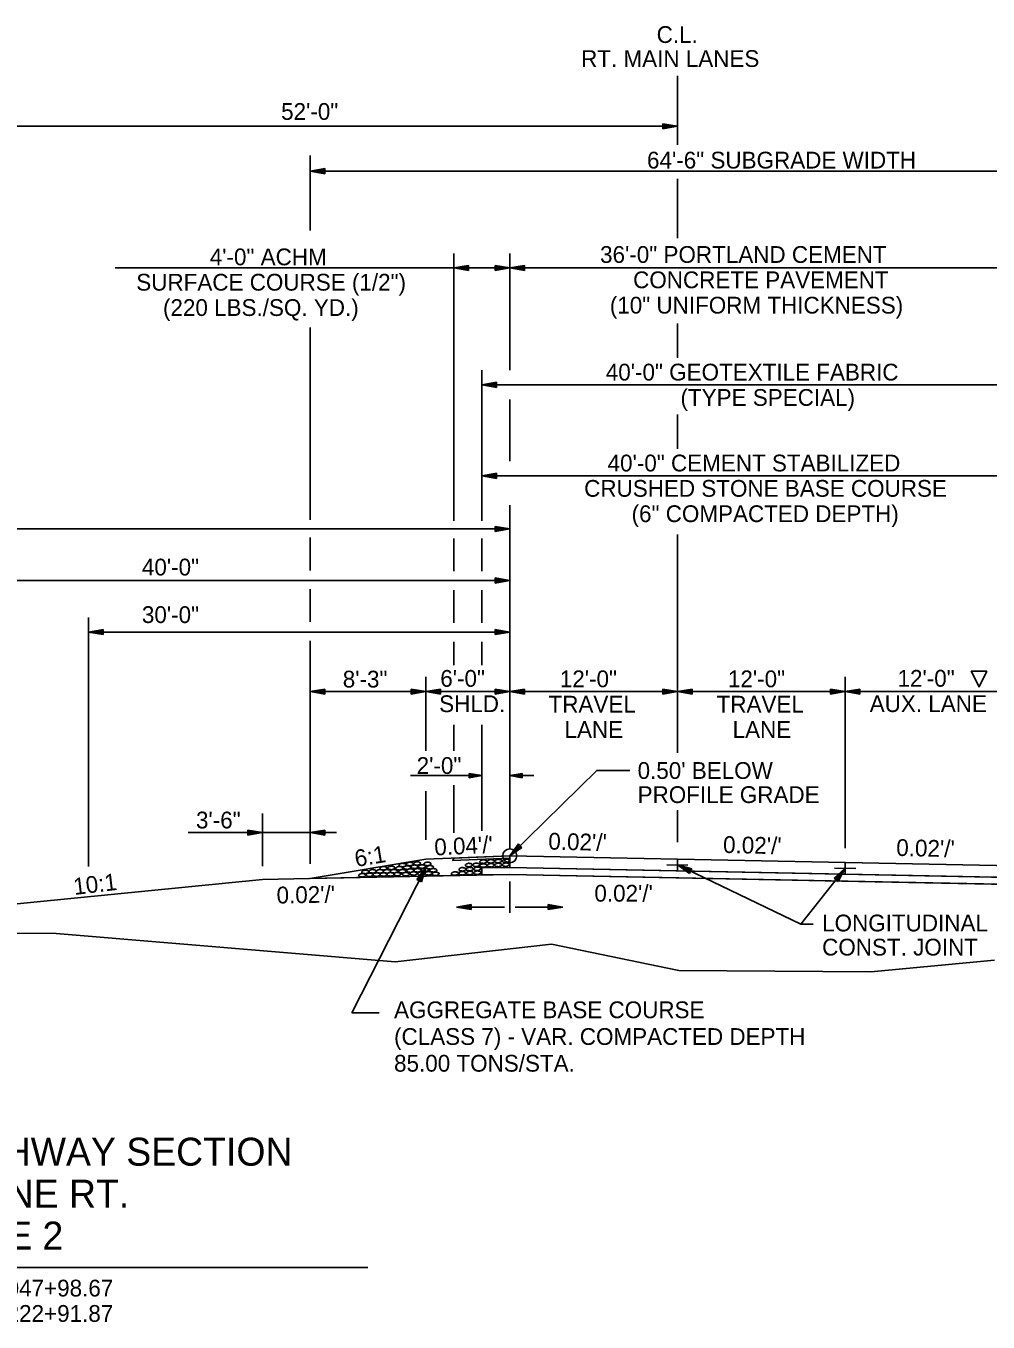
# Model space of a CAD drawing. Extents: x 1734743 to 1735935, y 759845 to 763831.
# Drawn here: x 1735753.6 to 1735822.4, y 760376.2 to 760468.9 of the extents above; entities that cross this region are included whole.
import ezdxf

# ---------------------------------------------------------------- set-up
doc = ezdxf.new("R2010")
doc.units = 0
for name, color, linetype in [('1', 7, 'Continuous'), ('10', 7, 'Continuous'), ('19', 7, 'Continuous'), ('8', 7, 'Continuous'), ('Level 1', 7, 'Continuous'), ('R_Draft', 7, 'Continuous'), ('R_Prop Surface', 7, 'Continuous')]:
    doc.layers.add(name, color=color, linetype=linetype)

# ---------------------------------------------------------------- blocks, each defined once
blk = doc.blocks.new('TM')
at = {"layer": '8'}
for p, q in [((-120.309, 21.181), (-119.787, -20.829)), ((0, 0), (-120.309, 21.181)), ((-31.382, 2.945), (-120.176, 10.512)), ((-119.787, -20.829), (0, 0)), ((-119.911, -10.826), (-31.307, -3.057))]:
    blk.add_line(p, q, dxfattribs=at)
blk = doc.blocks.new('ROCKS')
at = {"layer": '1'}
blk.add_spline([(0.013, 0.06), (0.053, 0.053), (0.107, 0.033), (0.133, 0.013), (0.133, -0.007), (0.12, -0.033), (0.107, -0.04), (0.073, -0.053), (0.033, -0.067), (0.013, -0.067), (-0.02, -0.06), (-0.06, -0.053), (-0.087, -0.047), (-0.113, -0.02), (-0.113, -0.007), (-0.107, 0.02), (-0.087, 0.033), (-0.067, 0.047), (-0.033, 0.053), (-0.02, 0.06), (0.013, 0.06)], degree=3, dxfattribs=at)

msp = doc.modelspace()

# ---------------------------------------------------------------- linework, layer by layer
at = {"layer": '10'}
msp.add_lwpolyline([(1735822.362, 760422.737), (1735821.8, 760421.612), (1735821.237, 760422.737)], close=True, dxfattribs=at)
at = {"layer": '19'}
for p, q in [((1735800.232, 760460.393), (1735800.232, 760465.32)), ((1735800.232, 760461.713), (1735748.233, 760461.713)), ((1735799.182, 760461.896), (1735799.182, 760461.529)), ((1735800.232, 760461.713), (1735799.182, 760461.896)), ((1735799.952, 760461.739), (1735799.182, 760461.8)), ((1735799.182, 760461.529), (1735800.232, 760461.713)), ((1735799.182, 760461.616), (1735799.952, 760461.686)), ((1735773.957, 760454.265), (1735773.957, 760459.624)), ((1735775.007, 760458.688), (1735773.957, 760458.504)), ((1735773.957, 760458.504), (1735838.501, 760458.504)), ((1735773.957, 760458.504), (1735775.007, 760458.32)), ((1735775.007, 760458.591), (1735774.237, 760458.53)), ((1735774.237, 760458.478), (1735775.007, 760458.408)), ((1735775.007, 760458.32), (1735775.007, 760458.688)), ((1735800.232, 760453.712), (1735800.232, 760457.961)), ((1735784.236, 760433.492), (1735784.236, 760452.621)), ((1735788.232, 760444.262), (1735788.232, 760452.621)), ((1735760.017, 760451.576), (1735784.236, 760451.576)), ((1735785.286, 760451.759), (1735784.236, 760451.576)), ((1735788.232, 760451.576), (1735784.236, 760451.576)), ((1735784.236, 760451.576), (1735785.286, 760451.392)), ((1735785.286, 760451.663), (1735784.516, 760451.602)), ((1735784.516, 760451.549), (1735785.286, 760451.479)), ((1735785.286, 760451.392), (1735785.286, 760451.759)), ((1735787.183, 760451.759), (1735787.183, 760451.392)), ((1735788.233, 760451.576), (1735787.183, 760451.759)), ((1735787.953, 760451.602), (1735787.183, 760451.663)), ((1735787.183, 760451.392), (1735788.233, 760451.576)), ((1735787.183, 760451.479), (1735787.953, 760451.549)), ((1735789.282, 760451.759), (1735788.232, 760451.576)), ((1735788.232, 760451.576), (1735824.232, 760451.576)), ((1735788.232, 760451.576), (1735789.282, 760451.392)), ((1735789.282, 760451.663), (1735788.512, 760451.602)), ((1735788.512, 760451.549), (1735789.282, 760451.479)), ((1735789.282, 760451.392), (1735789.282, 760451.759)), ((1735773.957, 760433.566), (1735773.957, 760447.311)), ((1735800.232, 760445.156), (1735800.232, 760447.61)), ((1735786.233, 760433.496), (1735786.233, 760444.266)), ((1735787.283, 760443.4), (1735786.233, 760443.216)), ((1735786.233, 760443.216), (1735826.232, 760443.216)), ((1735786.233, 760443.216), (1735787.283, 760443.032)), ((1735787.283, 760443.304), (1735786.513, 760443.243)), ((1735786.513, 760443.19), (1735787.283, 760443.12)), ((1735787.283, 760443.032), (1735787.283, 760443.4)), ((1735788.232, 760437.76), (1735788.232, 760442.17)), ((1735800.232, 760438.648), (1735800.232, 760441.103)), ((1735787.283, 760436.898), (1735786.233, 760436.714)), ((1735786.233, 760436.714), (1735826.232, 760436.714)), ((1735786.233, 760436.714), (1735787.283, 760436.531)), ((1735787.283, 760436.802), (1735786.513, 760436.741)), ((1735786.513, 760436.688), (1735787.283, 760436.618)), ((1735787.283, 760436.531), (1735787.283, 760436.898)), ((1735788.232, 760423.285), (1735788.232, 760434.619)), ((1735788.232, 760425.535), (1735788.232, 760433.567)), ((1735708.232, 760432.908), (1735788.232, 760432.908)), ((1735787.182, 760433.092), (1735787.182, 760432.724)), ((1735788.232, 760432.908), (1735787.182, 760433.092)), ((1735787.952, 760432.934), (1735787.182, 760432.996)), ((1735787.182, 760432.724), (1735788.232, 760432.908)), ((1735787.182, 760432.812), (1735787.952, 760432.882)), ((1735800.232, 760416.897), (1735800.232, 760432.523)), ((1735773.957, 760429.949), (1735773.957, 760432.288)), ((1735784.236, 760429.881), (1735784.236, 760432.22)), ((1735786.233, 760429.881), (1735786.233, 760432.22)), ((1735748.232, 760429.221), (1735788.232, 760429.221)), ((1735787.182, 760429.405), (1735787.182, 760429.038)), ((1735788.232, 760429.221), (1735787.182, 760429.405)), ((1735787.952, 760429.248), (1735787.182, 760429.309)), ((1735787.182, 760429.038), (1735788.232, 760429.221)), ((1735787.182, 760429.125), (1735787.952, 760429.195)), ((1735773.957, 760426.262), (1735773.957, 760428.601)), ((1735784.236, 760426.194), (1735784.236, 760428.533)), ((1735786.233, 760426.194), (1735786.233, 760428.533)), ((1735758.107, 760408.779), (1735758.107, 760426.581)), ((1735759.157, 760425.718), (1735758.107, 760425.535)), ((1735758.107, 760425.535), (1735759.157, 760425.351)), ((1735758.107, 760425.535), (1735788.232, 760425.535)), ((1735759.157, 760425.622), (1735758.387, 760425.561)), ((1735758.387, 760425.509), (1735759.157, 760425.438)), ((1735759.157, 760425.351), (1735759.157, 760425.718)), ((1735787.182, 760425.719), (1735787.182, 760425.351)), ((1735788.232, 760425.535), (1735787.182, 760425.719)), ((1735787.952, 760425.561), (1735787.182, 760425.622)), ((1735787.182, 760425.351), (1735788.232, 760425.535)), ((1735787.182, 760425.439), (1735787.952, 760425.509)), ((1735788.232, 760410.037), (1735788.232, 760425.535)), ((1735773.957, 760408.971), (1735773.957, 760424.915)), ((1735784.236, 760423.159), (1735784.236, 760424.847)), ((1735786.233, 760423.159), (1735786.233, 760424.847)), ((1735782.232, 760417.051), (1735782.232, 760422.325)), ((1735812.232, 760410.082), (1735812.232, 760422.325)), ((1735775.007, 760421.459), (1735773.957, 760421.275)), ((1735773.957, 760421.275), (1735782.232, 760421.275)), ((1735773.957, 760421.275), (1735775.007, 760421.091)), ((1735775.007, 760421.363), (1735774.237, 760421.302)), ((1735774.237, 760421.249), (1735775.007, 760421.179)), ((1735775.007, 760421.091), (1735775.007, 760421.459)), ((1735781.182, 760421.459), (1735781.182, 760421.092)), ((1735782.232, 760421.275), (1735781.182, 760421.459)), ((1735781.952, 760421.302), (1735781.182, 760421.363)), ((1735781.182, 760421.092), (1735782.232, 760421.275)), ((1735781.182, 760421.179), (1735781.952, 760421.249)), ((1735783.282, 760421.459), (1735782.232, 760421.275)), ((1735788.232, 760421.275), (1735782.232, 760421.275)), ((1735782.232, 760421.275), (1735783.282, 760421.091)), ((1735783.282, 760421.363), (1735782.512, 760421.302)), ((1735782.512, 760421.249), (1735783.282, 760421.179)), ((1735783.282, 760421.091), (1735783.282, 760421.459)), ((1735787.182, 760421.459), (1735787.182, 760421.092)), ((1735788.232, 760421.275), (1735787.182, 760421.459)), ((1735787.952, 760421.302), (1735787.182, 760421.363)), ((1735787.182, 760421.092), (1735788.232, 760421.275)), ((1735787.182, 760421.179), (1735787.952, 760421.249)), ((1735789.282, 760421.459), (1735788.232, 760421.275)), ((1735800.232, 760421.275), (1735788.232, 760421.275)), ((1735788.232, 760421.275), (1735789.282, 760421.091)), ((1735789.282, 760421.363), (1735788.512, 760421.302)), ((1735788.512, 760421.249), (1735789.282, 760421.179)), ((1735789.282, 760421.091), (1735789.282, 760421.459)), ((1735799.182, 760421.459), (1735799.182, 760421.092)), ((1735800.232, 760421.275), (1735799.182, 760421.459)), ((1735799.952, 760421.302), (1735799.182, 760421.363)), ((1735799.182, 760421.092), (1735800.232, 760421.275)), ((1735799.182, 760421.179), (1735799.952, 760421.249)), ((1735801.282, 760421.459), (1735800.232, 760421.275)), ((1735824.232, 760421.275), (1735800.232, 760421.275)), ((1735800.232, 760421.275), (1735801.282, 760421.091)), ((1735801.282, 760421.363), (1735800.512, 760421.302)), ((1735800.512, 760421.249), (1735801.282, 760421.179)), ((1735801.282, 760421.091), (1735801.282, 760421.459)), ((1735811.182, 760421.459), (1735811.182, 760421.092)), ((1735812.232, 760421.275), (1735811.182, 760421.459)), ((1735811.952, 760421.302), (1735811.182, 760421.363)), ((1735811.182, 760421.092), (1735812.232, 760421.275)), ((1735811.182, 760421.179), (1735811.952, 760421.249)), ((1735813.282, 760421.459), (1735812.232, 760421.275)), ((1735812.232, 760421.275), (1735813.282, 760421.091)), ((1735813.282, 760421.363), (1735812.512, 760421.302)), ((1735812.512, 760421.249), (1735813.282, 760421.179)), ((1735813.282, 760421.091), (1735813.282, 760421.459)), ((1735784.236, 760417.034), (1735784.236, 760418.905)), ((1735786.233, 760411.327), (1735786.233, 760418.905)), ((1735788.232, 760412.997), (1735788.232, 760418.261)), ((1735781.124, 760415.272), (1735786.233, 760415.272)), ((1735785.338, 760415.429), (1735785.338, 760415.116)), ((1735786.233, 760415.272), (1735785.338, 760415.429)), ((1735785.994, 760415.294), (1735785.338, 760415.347)), ((1735785.338, 760415.116), (1735786.233, 760415.272)), ((1735785.338, 760415.19), (1735785.994, 760415.25)), ((1735789.127, 760415.43), (1735788.232, 760415.273)), ((1735788.232, 760415.273), (1735789.127, 760415.117)), ((1735788.232, 760415.273), (1735789.95, 760415.272)), ((1735789.127, 760415.355), (1735788.471, 760415.296)), ((1735788.471, 760415.251), (1735789.127, 760415.199)), ((1735789.127, 760415.117), (1735789.127, 760415.43)), ((1735782.232, 760410.683), (1735782.232, 760414.154)), ((1735784.236, 760411.187), (1735784.236, 760414.58)), ((1735770.547, 760408.8), (1735770.547, 760412.567)), ((1735800.232, 760410.508), (1735800.232, 760412.805)), ((1735765.238, 760411.197), (1735775.844, 760411.197)), ((1735769.498, 760411.381), (1735769.498, 760411.014)), ((1735770.548, 760411.197), (1735769.498, 760411.381)), ((1735770.268, 760411.224), (1735769.498, 760411.285)), ((1735769.498, 760411.014), (1735770.548, 760411.197)), ((1735769.498, 760411.101), (1735770.268, 760411.171)), ((1735775.007, 760411.381), (1735773.957, 760411.197)), ((1735773.957, 760411.197), (1735775.007, 760411.014)), ((1735775.007, 760411.285), (1735774.237, 760411.224)), ((1735774.237, 760411.171), (1735775.007, 760411.101)), ((1735775.007, 760411.014), (1735775.007, 760411.381)), ((1735788.232, 760409.537), (1735788.854, 760410.403)), ((1735789.107, 760410.141), (1735788.232, 760409.537)), ((1735788.416, 760409.747), (1735788.915, 760410.333)), ((1735789.046, 760410.202), (1735788.451, 760409.712)), ((1735788.854, 760410.403), (1735789.107, 760410.141)), ((1735782.232, 760409.297), (1735773.957, 760407.918)), ((1735788.232, 760409.537), (1735782.232, 760409.297)), ((1735788.232, 760409.537), (1735782.232, 760409.297)), ((1735788.232, 760409.371), (1735784.151, 760409.207)), ((1735788.232, 760409.537), (1735824.232, 760408.817)), ((1735788.232, 760409.537), (1735788.232, 760408.704)), ((1735776.925, 760398.317), (1735782.223, 760408.701)), ((1735781.585, 760407.851), (1735782.223, 760408.701)), ((1735781.662, 760407.812), (1735782.071, 760408.466)), ((1735782.116, 760408.444), (1735781.828, 760407.73)), ((1735782.223, 760408.701), (1735781.909, 760407.683)), ((1735788.232, 760408.704), (1735786.233, 760408.664)), ((1735786.233, 760408.664), (1735786.233, 760408.164)), ((1735788.232, 760408.704), (1735824.232, 760407.984)), ((1735801.097, 760408.267), (1735800.232, 760408.886)), ((1735800.232, 760408.886), (1735801.258, 760408.595)), ((1735801.134, 760408.346), (1735800.471, 760408.739)), ((1735800.492, 760408.784), (1735801.213, 760408.514)), ((1735801.258, 760408.595), (1735801.097, 760408.267)), ((1735811.439, 760407.937), (1735812.232, 760408.645)), ((1735811.508, 760407.884), (1735812.037, 760408.444)), ((1735812.076, 760408.413), (1735811.654, 760407.77)), ((1735812.232, 760408.645), (1735811.724, 760407.708)), ((1735770.549, 760407.85), (1735748.233, 760405.618)), ((1735770.549, 760407.85), (1735748.233, 760405.618)), ((1735786.233, 760408.164), (1735770.549, 760407.85)), ((1735788.232, 760408.204), (1735773.957, 760407.918)), ((1735781.909, 760407.683), (1735781.585, 760407.851)), ((1735788.232, 760408.204), (1735786.233, 760408.164)), ((1735788.22, 760408.204), (1735826.219, 760407.444)), ((1735788.232, 760408.204), (1735824.232, 760407.484)), ((1735788.232, 760407.705), (1735788.232, 760405.451)), ((1735811.724, 760407.708), (1735811.439, 760407.937)), ((1735787.854, 760405.868), (1735784.433, 760405.868)), ((1735788.611, 760405.868), (1735792.032, 760405.868)), ((1735791.216, 760403.211), (1735780.028, 760401.943)), ((1735800.316, 760401.344), (1735791.216, 760403.211)), ((1735814.059, 760401.229), (1735822.911, 760402.064)), ((1735800.316, 760401.344), (1735814.059, 760401.229)), ((1735776.925, 760398.317), (1735778.889, 760398.317)), ((1735718.448, 760380.087), (1735778.085, 760380.087))]:
    msp.add_line(p, q, dxfattribs=at)
for points in [[(1735796.815, 760415.648), (1735794.459, 760415.648), (1735788.232, 760409.537)], [(1735788.232, 760409.37), (1735784.151, 760409.207), (1735784.151, 760409.207), (1735784.236, 760409.377), (1735784.236, 760409.377), (1735784.236, 760409.377), (1735788.232, 760409.537), (1735788.232, 760409.537), (1735788.232, 760409.537), (1735788.232, 760409.37), (1735788.232, 760409.37), (1735788.232, 760409.37)], [(1735786.233, 760408.164), (1735786.233, 760408.664), (1735788.232, 760408.704), (1735826.232, 760407.944), (1735826.232, 760407.444), (1735826.232, 760407.444), (1735826.232, 760407.444), (1735788.232, 760408.204), (1735786.233, 760408.164)], [(1735809.938, 760404.64), (1735809.062, 760404.64), (1735800.232, 760408.886)], [(1735809.938, 760404.64), (1735809.062, 760404.64), (1735812.232, 760408.645)], [(1735780.028, 760401.943), (1735755.777, 760403.99), (1735745.673, 760404.013)]]:
    msp.add_lwpolyline(points, dxfattribs=at)
msp.add_lwpolyline([(1735824.232, 760408.817), (1735788.232, 760409.537), (1735788.232, 760408.704), (1735824.232, 760407.984)], close=True, dxfattribs=at)
msp.add_circle((1735788.232, 760409.537), 0.5, dxfattribs=at)
at = {"layer": 'R_Draft'}
for p, q in [((1735800.232, 760409.261), (1735800.232, 760408.51)), ((1735799.461, 760408.901), (1735800.98, 760408.871)), ((1735811.461, 760408.66), (1735812.98, 760408.63)), ((1735812.232, 760409.02), (1735812.232, 760408.269))]:
    msp.add_line(p, q, dxfattribs=at)
at = {"layer": 'R_Prop Surface'}
msp.add_line((1735784.236, 760409.377), (1735784.151, 760409.207), dxfattribs=at)

# ---------------------------------------------------------------- block references
at = {"layer": '19', "xscale": 0.008761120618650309}
for p, yscale, rotation in [((1735784.429, 760405.864), -0.008761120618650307, -179.20057588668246), ((1735792.033, 760405.864), 0.008761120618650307, -0.7994241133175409)]:
    msp.add_blockref('TM', p, dxfattribs=dict(at, yscale=yscale, rotation=rotation))
at = {"layer": 'Level 1', "yscale": 2.011654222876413}
for p, xscale, rotation in [((1735786.322, 760409.126), 2.0116542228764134, 3.8532744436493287), ((1735786.865, 760409.145), 2.0116542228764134, 3.8532744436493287), ((1735787.386, 760409.163), 2.0116542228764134, 3.8532744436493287), ((1735787.929, 760409.183), 2.0116542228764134, 3.8532744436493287), ((1735777.664, 760408.153), 2.011654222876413, 1.8263814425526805), ((1735777.884, 760408.39), 2.011654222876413, 1.8263814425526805), ((1735778.193, 760408.182), 2.011654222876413, 1.8263814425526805), ((1735778.409, 760408.429), 2.011654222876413, 1.8263814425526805), ((1735778.693, 760408.196), 2.011654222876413, 1.8263814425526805), ((1735778.921, 760408.429), 2.011654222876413, 1.8263814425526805), ((1735779.187, 760408.653), 2.011654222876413, 1.8263814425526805), ((1735779.189, 760408.207), 2.011654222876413, 1.8263814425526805), ((1735779.431, 760408.429), 2.011654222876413, 1.8263814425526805), ((1735779.686, 760408.214), 2.011654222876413, 1.8263814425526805), ((1735779.741, 760408.677), 2.011654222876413, 1.8263814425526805), ((1735779.924, 760408.435), 2.011654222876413, 1.8263814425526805), ((1735780.176, 760408.23), 2.011654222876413, 1.8263814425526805), ((1735780.315, 760408.65), 2.011654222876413, 1.8263814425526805), ((1735780.532, 760408.435), 2.011654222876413, 1.8263814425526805), ((1735780.544, 760408.88), 2.011654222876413, 1.8263814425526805), ((1735780.784, 760408.23), 2.011654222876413, 1.8263814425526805), ((1735780.868, 760408.697), 2.011654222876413, 1.8263814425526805), ((1735781.072, 760408.953), 2.011654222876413, 1.8263814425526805), ((1735781.086, 760408.483), 2.011654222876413, 1.8263814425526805), ((1735781.337, 760408.278), 2.011654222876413, 1.8263814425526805), ((1735781.401, 760408.757), 2.011654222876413, 1.8263814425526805), ((1735781.59, 760408.991), 2.011654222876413, 1.8263814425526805), ((1735781.62, 760408.502), 2.011654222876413, 1.8263814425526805), ((1735781.877, 760408.266), 2.011654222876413, 1.8263814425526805), ((1735781.927, 760408.771), 2.011654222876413, 1.8263814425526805), ((1735782.151, 760408.528), 2.011654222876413, 1.8263814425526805), ((1735782.329, 760408.964), 2.011654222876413, 1.8263814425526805), ((1735782.414, 760408.289), 2.011654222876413, 1.8263814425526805), ((1735782.502, 760408.724), 2.011654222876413, 1.8263814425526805), ((1735782.747, 760408.505), 2.011654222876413, 1.8263814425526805), ((1735782.91, 760408.252), 2.011654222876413, 1.8263814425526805), ((1735784.29, 760408.274), 2.0116542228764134, 3.8532744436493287), ((1735784.828, 760408.573), 2.0116542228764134, 3.8532744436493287), ((1735784.833, 760408.293), 2.0116542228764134, 3.8532744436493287), ((1735785.285, 760408.877), 2.0116542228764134, 3.8532744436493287), ((1735785.349, 760408.591), 2.0116542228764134, 3.8532744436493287), ((1735785.354, 760408.311), 2.0116542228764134, 3.8532744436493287), ((1735785.812, 760408.895), 2.0116542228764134, 3.8532744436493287), ((1735785.892, 760408.611), 2.0116542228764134, 3.8532744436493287), ((1735785.896, 760408.331), 2.0116542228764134, 3.8532744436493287), ((1735786.327, 760408.846), 2.0116542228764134, 3.8532744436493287), ((1735786.869, 760408.865), 2.0116542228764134, 3.8532744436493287), ((1735787.391, 760408.883), 2.0116542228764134, 3.8532744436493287), ((1735787.933, 760408.903), 2.0116542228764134, 3.8532744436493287)]:
    msp.add_blockref('ROCKS', p, dxfattribs=dict(at, xscale=xscale, rotation=rotation))

# ---------------------------------------------------------------- texts
at = {"layer": '19'}
for s, height, p in [('C.L.', 1.2, (1735798.74, 760467.669)), ('RT. MAIN LANES', 1.2, (1735793.335, 760465.952)), ('52\'-0"', 1.2, (1735771.879, 760462.169)), ('64\'-6" SUBGRADE WIDTH', 1.2, (1735798.052, 760458.689)), ('4\'-0" ACHM ', 1.2, (1735766.772, 760451.768)), ('36\'-0" PORTLAND CEMENT', 1.2, (1735794.694, 760451.94)), ('SURFACE COURSE (1/2")', 1.2, (1735761.518, 760449.956)), ('CONCRETE PAVEMENT', 1.2, (1735797.056, 760450.128)), ('(220 LBS./SQ. YD.)', 1.2, (1735763.427, 760448.143)), ('(10" UNIFORM THICKNESS)', 1.2, (1735795.389, 760448.315)), ('40\'-0" GEOTEXTILE FABRIC', 1.2, (1735795.101, 760443.528)), ('(TYPE SPECIAL)', 1.2, (1735800.445, 760441.715)), ('40\'-0" CEMENT STABILIZED ', 1.2, (1735795.231, 760437.026)), ('CRUSHED STONE BASE COURSE', 1.2, (1735793.554, 760435.213)), ('(6" COMPACTED DEPTH)', 1.2, (1735796.946, 760433.401)), ('40\'-0"', 1.2, (1735761.92, 760429.586)), ('30\'-0"', 1.2, (1735761.92, 760426.182)), ('8\'-3"', 1.2, (1735776.287, 760421.572)), ('6\'-0"', 1.2, (1735783.263, 760421.624)), ('12\'-0"', 1.2, (1735791.814, 760421.59)), ('12\'-0"', 1.2, (1735803.837, 760421.59)), ('12\'-0" ', 1.2, (1735815.969, 760421.629)), ('SHLD.', 1.2, (1735783.183, 760419.811)), ('TRAVEL', 1.2, (1735791.006, 760419.778)), ('TRAVEL', 1.2, (1735803.029, 760419.778)), ('AUX. LANE', 1.2, (1735813.98, 760419.817)), ('LANE', 1.2, (1735792.15, 760417.965)), ('LANE', 1.2, (1735804.173, 760417.965)), ('2\'-0"', 1.2, (1735781.575, 760415.39)), ("0.50' BELOW", 1.2, (1735797.377, 760415.035)), ('PROFILE GRADE', 1.2, (1735797.377, 760413.31)), ('3\'-6"', 1.2, (1735765.788, 760411.494)), ("0.02'/'", 1.2, (1735794.286, 760406.258)), ('LONGITUDINAL', 1.2, (1735810.576, 760404.129)), ('CONST. JOINT', 1.2, (1735810.576, 760402.404)), ('I-57 TYPICAL DIVIDED HIGHWAY SECTION', 2, (1735718.448, 760387.375)), ('W/ AUXILIARY LANE RT.', 2, (1735730.251, 760384.375)), ('ALTERNATE 2', 2, (1735738.314, 760381.375)), ('STA. 2041+67.66 TO STA. 2047+98.67', 1.2, (1735731.684, 760378.019)), ('STA. 2220+80.51 TO STA. 2222+91.87', 1.2, (1735731.684, 760376.206))]:
    msp.add_text(s, height=height, dxfattribs=at).set_placement(p)
for s, rotation, p in [("0.02'/'", 358.63856, (1735790.978, 760409.984)), ('6:1', 9.45113, (1735777.239, 760408.733)), ("0.04'/'", 2.61133, (1735782.862, 760409.558)), ("0.02'/'", 358.63856, (1735803.479, 760409.744)), ("0.02'/'", 358.63856, (1735815.866, 760409.532)), ('10:1', 6.81379, (1735757.089, 760406.732)), ("0.02'/'", 1.0121, (1735771.563, 760406.122)), ('AGGREGATE BASE COURSE', 360, (1735779.957, 760397.922)), ('(CLASS 7) - VAR. COMPACTED DEPTH', 360, (1735779.957, 760396.01)), ('85.00 TONS/STA.', 360, (1735779.957, 760394.098))]:
    msp.add_text(s, height=1.2, rotation=rotation, dxfattribs=at).set_placement(p)

doc.saveas('drawing.dxf')
